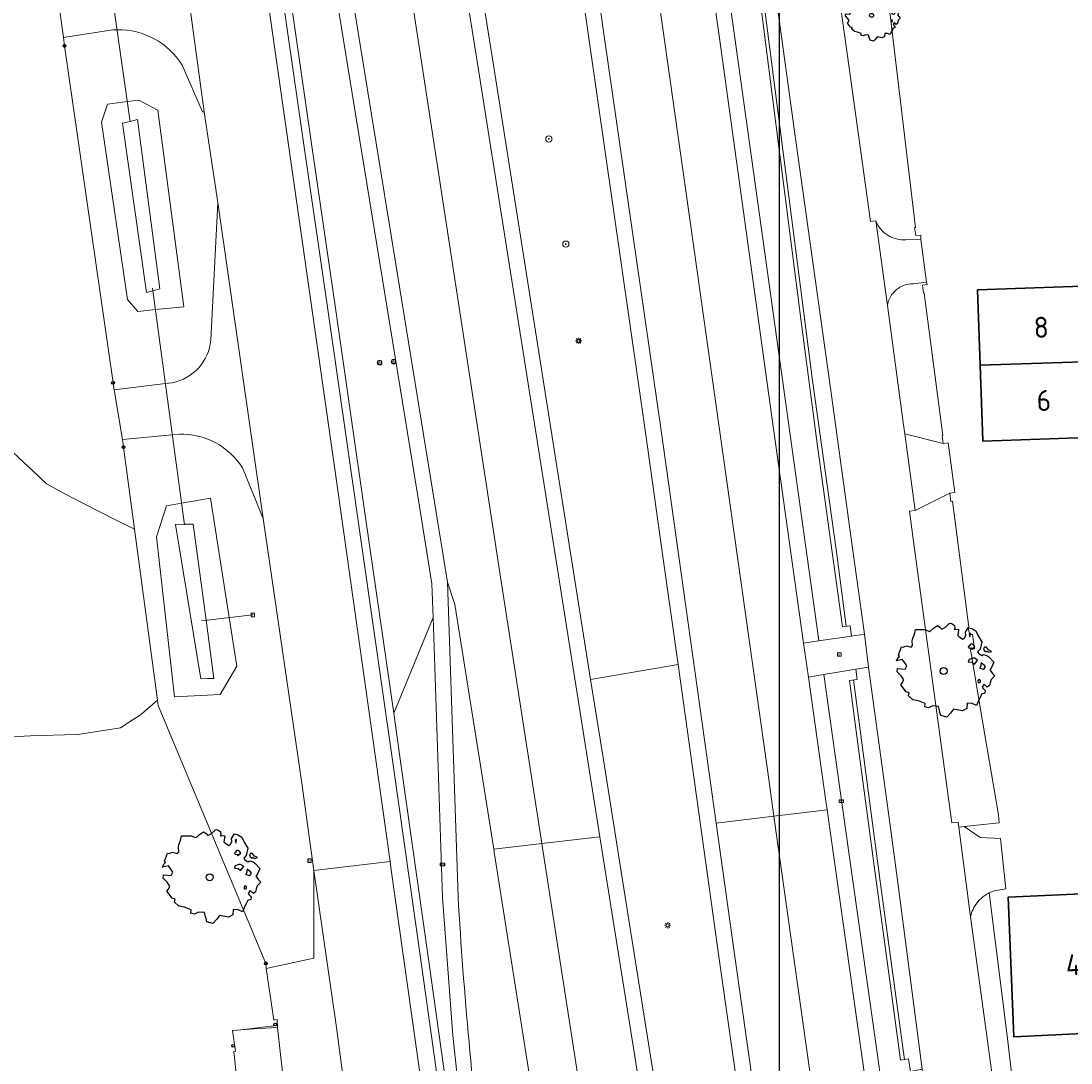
# Model space of a CAD drawing. Header units: metres. Extents: x 152391 to 157968, y 462336 to 467280.
# Tile 399 of 656: x 153718 to 153785, y 466288 to 466355. Entities that reach past the tile are written whole.
import ezdxf
from ezdxf.enums import TextEntityAlignment as Align

# ---------------------------------------------------------------- set-up
doc = ezdxf.new("R2010")
doc.units = ezdxf.units.M
doc.header["$LTSCALE"] = 0.75
doc.layers.get('0').update_dxf_attribs({"lineweight": 25})
doc.layers.get('defpoints').update_dxf_attribs({"lineweight": 25})
for name, color, linetype, lineweight in [('B-GV-GR-BOOM-S', 252, 'Continuous', 25), ('B-WE-GR-BOOM-S', 251, 'Continuous', 25), ('B-WE-GR-GROENVOORZIENING-GV', 251, 'Continuous', 18), ('B-WE-GR-HAAG-G', 251, 'GR-HAAG1', 13), ('B-WE-GR-HOUTWAL-GV', 251, 'Continuous', 13), ('B-WE-IE-MEUBILAIR_WEGMEUBILAIR-S', 251, 'Continuous', 25), ('B-WE-IE-MEUBILAIR_WEGMEUBILAIR_PAAL-S', 251, 'Continuous', 25), ('B-WE-KL-ET_LS_OV_LICHTMAST-S', 251, 'Continuous', 25), ('B-WE-KW-KUNSTWERK_DUIKER-G', 5, 'Continuous', 18), ('B-WE-OG-BEBOUWING-GV', 6, 'Continuous', 35), ('B-WE-OG-BEBOUWING-T18', 1, 'Continuous', 18), ('B-WE-OG-TERREIN_CULTUURSCHEIDING-GV', 251, 'Continuous', 18), ('B-WE-OG-WATER-GV', 251, 'Continuous', 18), ('B-WE-OG-WATER_SLOOT-GV', 251, 'Continuous', 18), ('B-WE-RI-GWA_KOLK-S', 251, 'Continuous', 25), ('B-WE-RI-GWA_RIOOLPUT-S', 251, 'Continuous', 25), ('B-WE-VH-VERHARDING_ASFALT-GV', 251, 'Continuous', 18), ('B-WE-VH-VERHARDING_BETONSTRAATSTEEN-GV', 251, 'Continuous', 18), ('B-WE-VH-VERHARDING_GESLOTEN-GV', 251, 'Continuous', 18), ('B-WE-VH-VERHARDING_OPEN-GV', 251, 'Continuous', 18), ('B-WE-VH-VERHARDING_STRAATBAKSTEEN-GV', 251, 'Continuous', 18), ('X-XX-AL-VERWIJZING-S', 251, 'Continuous', 25)]:
    doc.layers.add(name, color=color, linetype=linetype, lineweight=lineweight)
doc.styles.add('NLCS-ISO', font='isocpeur.ttf')
doc.styles.add('NLCS-ISO-ANNOTATIVE-T18', font='NLCS-ISO.ttf', dxfattribs={"height": 1.8})
doc.styles.add('NLCS-ISO-M750-T18', font='NLCS-ISO.ttf', dxfattribs={"height": 1.35})
doc.linetypes.add('GR-HAAG1', pattern='A,6,[176,NLCS.SHX,S=0.125,R=0,X=0,Y=0],-2', length=8)

# ---------------------------------------------------------------- blocks, each defined once
blk = doc.blocks.new('SIE-WEG_VERKEERSBORD-SO')
at = {"color": 0, "linetype": 'ByBlock', "lineweight": 18}
blk.add_lwpolyline([(-1.125, -1.125), (1.125, -1.125), (1.125, 1.125), (-1.125, 1.125)], close=True, dxfattribs=at)
at = {"color": 0, "linetype": 'ByBlock', "lineweight": 18, "style": 'NLCS-ISO'}
blk.add_text('vb', height=1.5, dxfattribs=at).set_placement((0, 0), align=Align.MIDDLE_CENTER)
blk = doc.blocks.new('SKL-ET_OV_LICHTMAST-SO')
at = {"color": 0, "linetype": 'ByBlock', "lineweight": 18}
for points in [[(-1.25, 0), (-2, 0)], [(-1.41, 1.41), (-0.88, 0.88)], [(0, 2), (0, 1.25)], [(0.88, 0.88), (1.41, 1.41)], [(2, 0), (1.25, 0)], [(-1.41, -1.41), (-0.88, -0.88)], [(0, -1.25), (0, -2)], [(0.88, -0.88), (1.41, -1.41)]]:
    blk.add_lwpolyline(points, dxfattribs=at)
blk.add_circle((0, 0), 1, dxfattribs=at)
blk = doc.blocks.new('SAL-VERWIJZING_SYMBOOL-SO')
at = {"color": 0, "linetype": 'ByBlock', "lineweight": -2}
blk.add_circle((0, 0), 0.9, dxfattribs=at)
at = {"color": 0, "linetype": 'ByBlock', "lineweight": -2, "style": 'NLCS-ISO-ANNOTATIVE-T18'}
blk.add_attdef('SYMBOOL', (2.5, -2.5), '', height=1.8, dxfattribs=at)
blk = doc.blocks.new('SIE-WEG_PAAL_VERKEERSBORD-SO')
at = {"color": 0, "linetype": 'ByBlock', "lineweight": 18}
blk.add_circle((0, 0), 1.5, dxfattribs=at)
at = {"color": 0, "linetype": 'ByBlock', "lineweight": 18, "style": 'NLCS-ISO'}
blk.add_text('vb', height=1.5, dxfattribs=at).set_placement((0, 0.13), align=Align.MIDDLE_CENTER)
blk = doc.blocks.new('SIE-WEG_PAAL_HECTOMETERPAAL-SO')
at = {"color": 0, "linetype": 'ByBlock', "lineweight": 18}
blk.add_lwpolyline([(-1.44375, -0.94375), (1.44375, -0.94375), (1.44375, 0.94375), (-1.44375, 0.94375)], close=True, dxfattribs=at)
at = {"color": 0, "linetype": 'ByBlock', "lineweight": 18, "style": 'NLCS-ISO'}
blk.add_text('hm', height=1.5, dxfattribs=at).set_placement((0, 0), align=Align.MIDDLE_CENTER)
at = {"style": 'NLCS-ISO'}
blk.add_attdef('WAARDE', (2.13125, -1.69375), '', height=1.5, dxfattribs=at)
blk = doc.blocks.new('SRI-PUT_INSPECTIEPUT_RIOOLPUT-SO')
at = {"color": 0, "linetype": 'ByBlock', "lineweight": 18}
blk.add_lwpolyline([(-1.12, -1.12), (1.12, -1.12), (1.12, 1.12), (-1.12, 1.12)], close=True, dxfattribs=at)
at = {"color": 0, "linetype": 'ByBlock', "lineweight": 18, "style": 'NLCS-ISO'}
blk.add_text('r', height=1.5, dxfattribs=at).set_placement((0, 0.28), align=Align.MIDDLE_CENTER)
blk = doc.blocks.new('SRI-KOLK-SO')
at = {"color": 0, "linetype": 'ByBlock', "lineweight": 18}
blk.add_lwpolyline([(-1.125, -1.125), (1.125, -1.125), (1.125, 1.125), (-1.125, 1.125)], close=True, dxfattribs=at)
at = {"color": 0, "linetype": 'ByBlock', "lineweight": 18, "style": 'NLCS-ISO'}
blk.add_text('k', height=1.5, dxfattribs=at).set_placement((0, 0), align=Align.MIDDLE_CENTER)
blk = doc.blocks.new('SGR-BOOM_01-SO')
at = {"linetype": 'ByBlock', "lineweight": 18}
h = blk.add_hatch(color=0, dxfattribs=at)
h.dxf.hatch_style = 1
edge = h.paths.add_edge_path()
edge.add_arc((0, 0), 0.25, 0, 360)
at = {"color": 0, "linetype": 'ByBlock', "lineweight": 18}
for radius in [2, 0.25]:
    blk.add_circle((0, 0), radius, dxfattribs=at)
blk = doc.blocks.new('SGR-BOOM_21_30')
at = {"linetype": 'Continuous'}
for p, q in [((-1.051, 1.335), (-1.016, 1.499)), ((-1.016, 1.499), (-0.668, 1.499)), ((-0.668, 1.499), (-0.516, 1.433)), ((-0.516, 1.433), (-0.47, 1.45)), ((-0.47, 1.45), (-0.365, 1.548)), ((-0.365, 1.548), (-0.226, 1.647)), ((-0.226, 1.647), (-0.133, 1.581)), ((-0.133, 1.581), (-0.063, 1.515)), ((-0.063, 1.515), (0.065, 1.581)), ((0.065, 1.581), (0.205, 1.712)), ((0.205, 1.712), (0.263, 1.729)), ((0.263, 1.729), (0.333, 1.696)), ((0.333, 1.696), (0.391, 1.647)), ((0.402, 1.532), (0.379, 1.499)), ((0.379, 1.499), (0.53, 1.515)), ((0.391, 1.647), (0.402, 1.532)), ((0.542, 1.483), (0.507, 1.285)), ((0.53, 1.515), (0.542, 1.483)), ((0.786, 1.4), (0.891, 1.565)), ((0.798, 1.285), (0.786, 1.4)), ((0.891, 1.565), (1.019, 1.532)), ((0.972, 1.368), (0.926, 1.335)), ((0.961, 1.269), (0.972, 1.368)), ((1.019, 1.532), (1.158, 1.45)), ((1.158, 1.45), (1.251, 1.269)), ((-1.633, 0.579), (-1.528, 0.875)), ((-1.528, 0.875), (-1.458, 0.858)), ((-1.458, 0.858), (-1.342, 0.908)), ((-1.342, 0.908), (-1.179, 0.858)), ((-1.179, 0.858), (-1.121, 0.924)), ((-1.133, 1.088), (-1.109, 1.187)), ((-1.121, 0.924), (-1.133, 1.088)), ((-1.109, 1.187), (-1.051, 1.335)), ((0.507, 1.285), (0.565, 1.236)), ((0.565, 1.236), (0.693, 1.154)), ((0.693, 1.154), (0.751, 1.203)), ((0.751, 1.203), (0.798, 1.285)), ((0.937, 0.908), (0.891, 0.875)), ((0.891, 0.875), (0.926, 0.825)), ((0.926, 1.335), (0.949, 1.253)), ((0.926, 0.825), (0.984, 0.842)), ((0.972, 0.973), (0.937, 0.908)), ((0.949, 1.253), (0.961, 1.236)), ((1.03, 0.973), (0.972, 0.973)), ((0.984, 0.842), (1.03, 0.776)), ((1.077, 0.94), (1.03, 0.973)), ((1.03, 0.776), (1.077, 0.842)), ((1.124, 0.875), (1.077, 0.94)), ((1.077, 0.842), (1.124, 0.875)), ((1.321, 0.793), (1.228, 0.694)), ((1.228, 0.694), (1.275, 0.628)), ((1.251, 1.269), (1.379, 1.055)), ((1.379, 1.055), (1.321, 0.793)), ((1.472, 0.858), (1.438, 0.809)), ((1.438, 0.809), (1.461, 0.743)), ((1.461, 0.743), (1.531, 0.694)), ((1.542, 0.858), (1.472, 0.858)), ((1.531, 0.727), (1.635, 0.678)), ((1.531, 0.694), (1.542, 0.727)), ((1.624, 0.76), (1.542, 0.858)), ((1.728, 0.71), (1.624, 0.76)), ((1.635, 0.678), (1.728, 0.71)), ((-1.703, 0.365), (-1.656, 0.48)), ((-1.493, 0.415), (-1.703, 0.365)), ((-1.679, -0.029), (-1.668, 0.086)), ((-1.668, 0.086), (-1.389, 0.07)), ((-1.656, 0.48), (-1.598, 0.53)), ((-1.598, 0.53), (-1.633, 0.579)), ((-1.423, 0.333), (-1.493, 0.415)), ((-1.33, 0.185), (-1.423, 0.333)), ((-1.389, 0.07), (-1.33, 0.185)), ((0.926, 0.415), (0.891, 0.333)), ((0.891, 0.333), (1.03, 0.316)), ((1.054, 0.464), (0.926, 0.415)), ((1.03, 0.316), (1.112, 0.251)), ((1.112, 0.464), (1.054, 0.464)), ((1.217, 0.398), (1.112, 0.464)), ((1.112, 0.251), (1.205, 0.365)), ((1.205, 0.365), (1.24, 0.415)), ((1.275, 0.628), (1.379, 0.563)), ((1.344, 0.185), (1.31, 0.103)), ((1.434, 0.049), (1.31, 0.103)), ((1.356, 0.3), (1.344, 0.234)), ((1.344, 0.234), (1.344, 0.185)), ((1.426, 0.234), (1.356, 0.3)), ((1.379, 0.563), (1.438, 0.595)), ((1.472, 0.201), (1.426, 0.234)), ((1.434, 0.049), (1.507, 0.136)), ((1.438, 0.595), (1.565, 0.563)), ((1.507, 0.136), (1.472, 0.201)), ((1.565, 0.563), (1.635, 0.513)), ((1.635, 0.513), (1.81, 0.316)), ((1.717, 0.103), (1.67, 0.037)), ((1.67, 0.037), (1.763, -0.094)), ((1.81, 0.316), (1.717, 0.103)), ((-1.54, -0.177), (-1.679, -0.029)), ((-1.551, -0.505), (-1.493, -0.423)), ((-1.354, -0.752), (-1.551, -0.505)), ((-1.435, -0.324), (-1.54, -0.177)), ((-1.493, -0.423), (-1.435, -0.324)), ((1.286, -0.292), (1.24, -0.357)), ((1.24, -0.357), (1.251, -0.423)), ((1.263, -0.423), (1.333, -0.407)), ((1.333, -0.341), (1.286, -0.292)), ((1.333, -0.407), (1.333, -0.341)), ((1.461, -0.472), (1.391, -0.587)), ((1.391, -0.587), (1.426, -0.637)), ((1.426, -0.637), (1.496, -0.702)), ((1.577, -0.587), (1.461, -0.472)), ((1.658, -0.522), (1.577, -0.587)), ((1.682, -0.423), (1.658, -0.522)), ((1.717, -0.308), (1.682, -0.423)), ((1.845, -0.177), (1.717, -0.308)), ((1.763, -0.094), (1.845, -0.177)), ((-1.249, -0.784), (-1.354, -0.752)), ((-1.272, -0.899), (-1.249, -0.784)), ((-1.109, -1.047), (-1.272, -0.899)), ((-0.912, -1.08), (-1.109, -1.047)), ((-0.668, -1.179), (-0.912, -1.08)), ((-0.679, -1.294), (-0.668, -1.179)), ((-0.551, -1.326), (-0.679, -1.294)), ((-0.4, -1.261), (-0.551, -1.326)), ((-0.191, -1.277), (-0.4, -1.261)), ((-0.156, -1.425), (-0.191, -1.277)), ((0.844, -1.162), (0.833, -1.359)), ((1.03, -1.179), (0.844, -1.162)), ((1.182, -1.244), (1.03, -1.179)), ((1.286, -1.014), (1.182, -1.244)), ((1.356, -0.883), (1.286, -1.014)), ((1.368, -0.834), (1.356, -0.883)), ((1.484, -0.801), (1.368, -0.834)), ((1.496, -0.702), (1.484, -0.801)), ((-0.133, -1.491), (-0.156, -1.425)), ((-0.098, -1.606), (-0.133, -1.491)), ((0.112, -1.671), (-0.098, -1.606)), ((0.251, -1.524), (0.112, -1.671)), ((0.356, -1.376), (0.251, -1.524)), ((0.682, -1.441), (0.356, -1.376)), ((0.833, -1.359), (0.682, -1.441))]:
    blk.add_line(p, q, dxfattribs=at)
blk.add_circle((0, 0), 0.126, dxfattribs=at)
blk = doc.blocks.new('SGR-BOOM_50_100')
at = {"linetype": 'Continuous'}
for p, q in [((-0.835, 2.577), (-0.649, 2.752)), ((-0.649, 2.752), (-0.401, 2.928)), ((-0.401, 2.928), (-0.236, 2.811)), ((-0.236, 2.811), (-0.112, 2.694)), ((-0.112, 2.694), (0.116, 2.811)), ((0.116, 2.811), (0.364, 3.044)), ((0.364, 3.044), (0.467, 3.074)), ((0.467, 3.074), (0.591, 3.015)), ((0.591, 3.015), (0.695, 2.928)), ((0.715, 2.723), (0.674, 2.665)), ((0.695, 2.928), (0.715, 2.723)), ((1.398, 2.49), (1.584, 2.782)), ((1.584, 2.782), (1.811, 2.723)), ((1.811, 2.723), (2.059, 2.577)), ((-2.014, 1.935), (-1.972, 2.11)), ((-1.972, 2.11), (-1.869, 2.373)), ((-1.869, 2.373), (-1.807, 2.665)), ((-1.807, 2.665), (-1.187, 2.665)), ((-1.187, 2.665), (-0.918, 2.548)), ((-0.918, 2.548), (-0.835, 2.577)), ((0.674, 2.665), (0.943, 2.694)), ((0.964, 2.636), (0.902, 2.285)), ((0.902, 2.285), (1.005, 2.198)), ((0.943, 2.694), (0.964, 2.636)), ((1.005, 2.198), (1.232, 2.052)), ((1.232, 2.052), (1.336, 2.139)), ((1.336, 2.139), (1.418, 2.285)), ((1.418, 2.285), (1.398, 2.49)), ((1.729, 2.431), (1.646, 2.373)), ((1.646, 2.373), (1.687, 2.227)), ((1.687, 2.227), (1.708, 2.198)), ((1.708, 2.256), (1.729, 2.431)), ((2.059, 2.577), (2.225, 2.256)), ((2.225, 2.256), (2.452, 1.876)), ((-2.903, 1.029), (-2.717, 1.555)), ((-2.717, 1.555), (-2.593, 1.526)), ((-2.593, 1.526), (-2.386, 1.613)), ((-2.386, 1.613), (-2.096, 1.526)), ((-2.096, 1.526), (-1.993, 1.643)), ((-1.993, 1.643), (-2.014, 1.935)), ((1.667, 1.613), (1.584, 1.555)), ((1.584, 1.555), (1.646, 1.467)), ((1.646, 1.467), (1.749, 1.497)), ((1.729, 1.73), (1.667, 1.613)), ((1.832, 1.73), (1.729, 1.73)), ((1.749, 1.497), (1.832, 1.38)), ((1.915, 1.672), (1.832, 1.73)), ((1.832, 1.38), (1.915, 1.497)), ((1.997, 1.555), (1.915, 1.672)), ((1.915, 1.497), (1.997, 1.555)), ((2.349, 1.409), (2.183, 1.234)), ((2.452, 1.876), (2.349, 1.409)), ((2.618, 1.526), (2.556, 1.438)), ((2.556, 1.438), (2.597, 1.321)), ((2.742, 1.526), (2.618, 1.526)), ((2.886, 1.351), (2.742, 1.526)), ((3.072, 1.263), (2.886, 1.351)), ((-3.027, 0.65), (-2.944, 0.854)), ((-2.655, 0.737), (-3.027, 0.65)), ((-2.944, 0.854), (-2.841, 0.942)), ((-2.841, 0.942), (-2.903, 1.029)), ((-2.531, 0.591), (-2.655, 0.737)), ((1.646, 0.737), (1.584, 0.591)), ((1.873, 0.825), (1.646, 0.737)), ((1.977, 0.825), (1.873, 0.825)), ((2.163, 0.708), (1.977, 0.825)), ((2.142, 0.65), (2.204, 0.737)), ((2.183, 1.234), (2.266, 1.117)), ((2.266, 1.117), (2.452, 1)), ((2.452, 1), (2.556, 1.059)), ((2.556, 1.059), (2.783, 1)), ((2.597, 1.321), (2.721, 1.234)), ((2.721, 1.292), (2.907, 1.205)), ((2.721, 1.234), (2.742, 1.292)), ((2.783, 1), (2.907, 0.913)), ((2.907, 1.205), (3.072, 1.263)), ((2.907, 0.913), (3.217, 0.562)), ((-2.985, -0.051), (-2.965, 0.153)), ((-2.965, 0.153), (-2.469, 0.124)), ((-2.365, 0.329), (-2.531, 0.591)), ((-2.469, 0.124), (-2.365, 0.329)), ((1.584, 0.591), (1.832, 0.562)), ((1.832, 0.562), (1.977, 0.445)), ((1.977, 0.445), (2.142, 0.65)), ((2.39, 0.329), (2.328, 0.183)), ((2.549, 0.087), (2.328, 0.183)), ((2.411, 0.533), (2.39, 0.416)), ((2.39, 0.416), (2.39, 0.329)), ((2.535, 0.416), (2.411, 0.533)), ((2.618, 0.358), (2.535, 0.416)), ((2.549, 0.087), (2.68, 0.241)), ((2.68, 0.241), (2.618, 0.358)), ((3.052, 0.183), (2.969, 0.066)), ((2.969, 0.066), (3.135, -0.168)), ((3.217, 0.562), (3.052, 0.183)), ((-2.737, -0.314), (-2.985, -0.051)), ((-2.551, -0.577), (-2.737, -0.314)), ((-2.655, -0.752), (-2.551, -0.577)), ((2.287, -0.518), (2.204, -0.635)), ((2.204, -0.635), (2.225, -0.752)), ((2.37, -0.606), (2.287, -0.518)), ((2.37, -0.723), (2.37, -0.606)), ((3.052, -0.548), (2.99, -0.752)), ((3.279, -0.314), (3.052, -0.548)), ((3.135, -0.168), (3.279, -0.314)), ((-2.758, -0.898), (-2.655, -0.752)), ((-2.407, -1.336), (-2.758, -0.898)), ((-2.22, -1.394), (-2.407, -1.336)), ((2.245, -0.752), (2.37, -0.723)), ((2.597, -0.84), (2.473, -1.044)), ((2.473, -1.044), (2.535, -1.132)), ((2.535, -1.132), (2.659, -1.248)), ((2.804, -1.044), (2.597, -0.84)), ((2.659, -1.248), (2.638, -1.424)), ((2.948, -0.927), (2.804, -1.044)), ((2.99, -0.752), (2.948, -0.927)), ((-2.262, -1.599), (-2.22, -1.394)), ((-1.972, -1.862), (-2.262, -1.599)), ((-1.621, -1.92), (-1.972, -1.862)), ((-1.187, -2.095), (-1.621, -1.92)), ((2.287, -1.803), (2.101, -2.212)), ((2.411, -1.57), (2.287, -1.803)), ((2.432, -1.482), (2.411, -1.57)), ((2.638, -1.424), (2.432, -1.482)), ((-1.207, -2.3), (-1.187, -2.095)), ((-0.98, -2.358), (-1.207, -2.3)), ((-0.711, -2.241), (-0.98, -2.358)), ((-0.339, -2.271), (-0.711, -2.241)), ((-0.277, -2.533), (-0.339, -2.271)), ((-0.236, -2.65), (-0.277, -2.533)), ((-0.174, -2.855), (-0.236, -2.65)), ((0.633, -2.446), (0.447, -2.709)), ((1.212, -2.563), (0.633, -2.446)), ((1.48, -2.417), (1.212, -2.563)), ((1.501, -2.066), (1.48, -2.417)), ((1.832, -2.095), (1.501, -2.066)), ((2.101, -2.212), (1.832, -2.095)), ((0.199, -2.971), (-0.174, -2.855)), ((0.447, -2.709), (0.199, -2.971))]:
    blk.add_line(p, q, dxfattribs=at)
blk.add_circle((0, 0), 0.225, dxfattribs=at)

msp = doc.modelspace()

# ---------------------------------------------------------------- linework, layer by layer
at = {"layer": 'B-WE-GR-GROENVOORZIENING-GV'}
for points in [[(153679.543, 466619.858), (153681.638, 466611.896), (153685.391, 466598.625), (153686.57, 466594.429), (153692.722, 466572.536), (153707.863, 466519.729), (153713.87, 466498.676), (153715.363, 466493.445), (153729.852, 466441.703), (153732.03, 466432.938), (153733.141, 466428.273), (153736.04, 466415.715), (153738.834, 466401.865), (153738.859, 466401.734), (153739.327, 466399.321), (153739.733, 466397.036), (153740.486, 466392.496), (153746.91, 466352.227), (153754.709, 466302.952), (153760.486, 466266.671), (153764.537, 466240.85)], [(153754.011, 466408.728), (153754.75, 466404.531), (153756.427, 466394.994), (153757.216, 466390.228), (153758.627, 466380.859), (153762.392, 466354.258), (153765.732, 466330.078), (153767.798, 466315.394), (153768.788, 466315.536), (153768.786, 466315.553), (153762.745, 466358.902), (153760.285, 466376.281), (153758.841, 466386.233), (153757.121, 466396.819), (153754.996, 466408.902), (153752.713, 466420.241), (153751.039, 466427.689), (153748.756, 466437.522), (153746.343, 466446.971), (153744.607, 466453.309), (153743.17, 466458.398), (153738.257, 466475.809), (153728.728, 466509.499), (153718.204, 466546.236)], [(153771.924, 466235.003), (153763.356, 466295.403), (153762.177, 466303.833), (153759.781, 466320.955), (153758.644, 466329.059), (153755.017, 466354.246), (153750.106, 466388.992), (153748.591, 466398.63), (153747.759, 466403.242), (153747.748, 466403.298), (153745.151, 466416.405), (153744.766, 466418.271), (153741.969, 466431.21), (153741.433, 466433.559), (153740.846, 466435.896), (153739.618, 466440.465), (153730.686, 466472.445), (153722.577, 466501.142), (153721.539, 466504.817), (153712.101, 466537.611)], [(153692.628, 466531.816), (153699.478, 466507.821), (153706.99, 466481.738), (153711.305, 466466.422), (153715.005, 466453.227), (153720.862, 466431.725), (153725.176, 466412.873), (153726.892, 466404.015), (153728.33, 466396.589), (153729.177, 466391.166), (153730.27, 466384.168), (153733.664, 466361.538), (153735.682, 466347.556), (153737.231, 466336.83), (153739.17, 466323.391), (153741.442, 466307.576), (153743.209, 466295.019), (153744.521, 466285.701), (153745.813, 466276.52), (153748.006, 466260.94), (153749.478, 466250.479)], [(153749.478, 466250.479), (153748.006, 466260.94), (153745.813, 466276.52), (153744.521, 466285.701), (153743.209, 466295.019), (153741.442, 466307.576), (153739.17, 466323.391), (153737.231, 466336.83), (153735.682, 466347.556), (153733.664, 466361.538), (153730.27, 466384.168), (153729.177, 466391.166), (153728.33, 466396.589), (153726.892, 466404.015), (153725.176, 466412.873), (153720.862, 466431.725), (153715.005, 466453.227), (153711.305, 466466.422), (153706.99, 466481.738), (153699.478, 466507.821), (153692.628, 466531.816)], [(153749.973, 466250.549), (153748.501, 466261.01), (153746.308, 466276.589), (153745.016, 466285.771), (153743.704, 466295.088), (153741.937, 466307.647), (153741.481, 466310.884), (153739.665, 466323.462), (153737.726, 466336.901), (153736.177, 466347.628), (153734.159, 466361.611), (153730.764, 466384.244), (153729.671, 466391.243), (153728.822, 466396.675), (153727.383, 466404.11), (153725.666, 466412.977), (153721.348, 466431.847), (153715.487, 466453.361), (153711.786, 466466.557), (153707.471, 466481.875), (153699.958, 466507.959), (153693.109, 466531.953)], [(153696.018, 466531.147), (153702.431, 466508.738), (153709.842, 466482.68), (153714.248, 466467.228), (153718.203, 466453.356), (153723.631, 466433.2), (153728.067, 466414.517), (153729.811, 466404.588), (153733.145, 466384.683), (153736.985, 466361.914), (153739.236, 466348.068), (153741.092, 466336.654), (153743.143, 466324.034), (153743.929, 466319.201), (153744.001, 466317.04), (153744.605, 466299.055), (153745.267, 466290.179), (153746.335, 466280.287), (153753.149, 466237.163)], [(153745.604, 466299.101), (153744.926, 466319.298), (153737.957, 466362.169), (153731.506, 466400.439), (153731.458, 466400.726)], [(153742.193, 466388.106), (153746.444, 466361.485), (153747.898, 466352.384), (153751.713, 466328.241), (153754.121, 466313.05), (153759.742, 466314.013), (153758.791, 466320.816), (153757.654, 466328.918), (153754.027, 466354.105), (153752.856, 466362.393), (153749.116, 466388.848)], [(153749.116, 466388.848), (153752.856, 466362.393), (153754.027, 466354.105), (153757.654, 466328.918), (153758.791, 466320.816), (153759.742, 466314.013), (153760.453, 466308.935), (153762.366, 466295.263), (153766.682, 466264.852), (153770.934, 466234.864)], [(153765.525, 466241.007), (153761.474, 466266.827), (153756.528, 466297.868), (153754.875, 466308.294), (153754.121, 466313.05), (153751.713, 466328.241), (153747.898, 466352.384), (153746.444, 466361.485), (153742.193, 466388.106)], [(153728.764, 466387.608), (153732.218, 466364.81), (153737.728, 466326.264), (153741.24, 466301.364), (153741.295, 466300.973), (153755.154, 466202.723), (153755.264, 466201.925), (153763.528, 466142.007), (153764.721, 466133.17), (153765.31, 466128.58), (153766.933, 466115.446), (153767.15, 466113.582), (153767.344, 466111.714), (153767.713, 466107.768), (153768.061, 466103.787), (153768.135, 466102.941), (153770.516, 466075.607), (153772.759, 466047.928), (153774.684, 466020.87), (153775.444, 466008.85), (153775.536, 466006.579), (153776.049, 465993.841)], [(153764.514, 466360.596), (153765.937, 466349.443), (153767.643, 466336.065), (153768.704, 466328.053), (153770.293, 466316.442), (153770.789, 466316.508), (153770.878, 466315.837), (153771.718, 466315.958), (153770.952, 466321.489), (153769.536, 466331.768), (153767.287, 466347.819), (153764.961, 466364.634)], [(153734.159, 466361.611), (153736.177, 466347.628), (153737.726, 466336.901), (153739.665, 466323.462), (153741.481, 466310.884), (153744.001, 466317.04), (153743.929, 466319.201), (153743.143, 466324.034), (153741.092, 466336.654), (153739.236, 466348.068), (153736.985, 466361.914)], [(153762.745, 466358.902), (153768.786, 466315.553), (153768.788, 466315.536), (153768.905, 466315.553), (153770.878, 466315.837), (153770.789, 466316.508), (153770.293, 466316.442), (153768.704, 466328.053), (153767.643, 466336.065), (153765.937, 466349.443), (153764.514, 466360.596)], [(153723.139, 466354.76), (153720.249, 466354.309), (153720.324, 466353.768), (153723.438, 466332.117), (153723.513, 466331.661), (153726.801, 466332.068), (153727.246, 466332.123)], [(153729.722, 466334.868), (153730.168, 466343.693), (153729.304, 466349.534), (153729.182, 466349.525), (153727.882, 466352.525)], [(153727.245, 466328.782), (153724.037, 466328.466), (153724.117, 466327.98), (153724.821, 466322.718), (153726.292, 466311.727), (153726.337, 466311.392), (153733.261, 466294.817), (153733.268, 466294.481), (153736.334, 466295.142), (153736.343, 466300.787), (153735.566, 466306.387), (153733.093, 466323.393), (153731.765, 466326.651)], [(153727.686, 466328.825), (153727.245, 466328.782)], [(153753.149, 466237.163), (153746.335, 466280.287), (153745.267, 466290.179), (153744.605, 466299.055), (153744.001, 466317.04), (153741.481, 466310.884), (153741.937, 466307.647), (153743.704, 466295.088), (153745.016, 466285.771), (153746.308, 466276.589), (153748.501, 466261.01), (153749.973, 466250.549)]]:
    msp.add_lwpolyline(points, dxfattribs=at)
for points in [[(153723.702, 466354.801, 0.030165), (153723.139, 466354.76)], [(153727.882, 466352.525, 0.262124), (153723.702, 466354.801)], [(153727.246, 466332.123, 0.334238), (153729.722, 466334.868)], [(153731.765, 466326.651, 0.261807), (153727.686, 466328.825)], [(153747.325, 466280.427, -0.016545), (153745.604, 466299.101)]]:
    msp.add_lwpolyline(points, format="xyb", dxfattribs=at)
for points in [[(153726.158, 466336.817), (153725.037, 466336.707), (153724.371, 466337.477), (153722.708, 466348.87), (153723.089, 466350.021), (153724.363, 466350.182), (153725.09, 466350.274), (153726.321, 466349.639), (153727.98, 466336.997)], [(153730.908, 466317.03), (153731.401, 466313.902), (153730.313, 466312.086), (153727.387, 466311.947), (153726.236, 466322.218), (153726.872, 466324.202), (153727.841, 466324.377), (153729.697, 466324.711)], [(153754.121, 466313.05), (153754.875, 466308.294), (153756.528, 466297.868), (153761.474, 466266.827), (153765.525, 466241.007), (153771.247, 466205.396), (153776.234, 466175.211), (153777.634, 466167.153), (153782.005, 466139.102), (153784.976, 466120.348), (153789.238, 466095.713), (153791.307, 466085.603), (153791.909, 466085.726), (153791.687, 466087.389), (153789.596, 466102.365), (153784.619, 466137.799), (153779.77, 466171.984), (153775.011, 466205.688), (153770.934, 466234.864), (153766.682, 466264.852), (153762.366, 466295.263), (153760.453, 466308.935), (153759.742, 466314.013)], [(153772.747, 466287.542), (153774.669, 466287.879), (153774.533, 466288.678), (153774.037, 466288.608), (153773.312, 466293.84), (153772.283, 466301.398), (153771.327, 466308.59), (153770.752, 466312.997), (153771.248, 466313.061), (153771.16, 466313.72), (153769.093, 466313.367), (153770.68, 466302.089)], [(153775.43, 466288.012), (153773.902, 466299.668), (153773.42, 466303.2), (153772.97, 466306.497), (153771.965, 466313.857), (153771.16, 466313.72), (153771.248, 466313.061), (153770.752, 466312.997), (153771.327, 466308.59), (153772.283, 466301.398), (153773.312, 466293.84), (153774.037, 466288.608), (153774.533, 466288.678), (153774.669, 466287.879)], [(153769.307, 466304.673), (153771.761, 466287.369), (153772.747, 466287.542), (153770.68, 466302.089), (153769.093, 466313.367), (153768.107, 466313.199), (153769.247, 466305.095)]]:
    msp.add_lwpolyline(points, close=True, dxfattribs=at)
at = {"layer": 'B-WE-GR-HAAG-G'}
for points in [[(153702.53, 466624.298), (153707.227, 466606.783), (153707.774, 466604.998), (153712.461, 466588.822), (153715.692, 466577.785), (153720.296, 466563.339), (153727.329, 466542.908), (153732.638, 466528.963), (153738.696, 466513.986), (153743.894, 466501.834), (153746.863, 466492.133), (153750.891, 466476.982), (153754.483, 466459.609), (153756.308, 466444.395), (153757.127, 466434.77), (153758.71, 466408.771), (153759.904, 466398.236), (153764.265, 466364.254), (153768.379, 466332.269), (153769.908, 466321.248), (153770.541, 466316.475)], [(153771, 466313.029), (153772.777, 466299.608), (153774.285, 466288.643)], [(153731.644, 466290.543), (153733.774, 466290.803)]]:
    msp.add_lwpolyline(points, dxfattribs=at)
at = {"layer": 'B-WE-GR-HOUTWAL-GV'}
msp.add_lwpolyline([(153715.285, 466309.291), (153718.137, 466309.432), (153720.322, 466309.499), (153721.183, 466309.526), (153723.911, 466309.959), (153724.725, 466310.483), (153725.173, 466310.772), (153726.292, 466311.727), (153724.821, 466322.718), (153723.675, 466323.268), (153721.449, 466324.399), (153720.388, 466324.971), (153719.173, 466325.627), (153718.669, 466326.095), (153716.671, 466327.95)], dxfattribs=at)
at = {"layer": 'B-WE-KW-KUNSTWERK_DUIKER-G'}
for points in [[(153724.55, 466348.875), (153722.378, 466364.054)], [(153725.972, 466338.195), (153728.029, 466322.986)], [(153729.121, 466316.831), (153732.419, 466317.199)]]:
    msp.add_lwpolyline(points, dxfattribs=at)
at = {"layer": 'B-WE-OG-BEBOUWING-GV'}
for points in [[(153779.151, 466333.246), (153798.955, 466333.895), (153798.775, 466338.997), (153792.661, 466338.78), (153792.676, 466338.341), (153787.557, 466338.16), (153787.549, 466338.393), (153778.979, 466338.089)], [(153798.955, 466333.895), (153779.151, 466333.246), (153779.323, 466328.401), (153779.324, 466328.366), (153787.868, 466328.669), (153787.858, 466328.97), (153793.107, 466329.156), (153793.241, 466325.381), (153793.285, 466324.142), (153799.229, 466324.352), (153799.067, 466328.931), (153802.532, 466329.054), (153802.42, 466332.218), (153803.755, 466332.265), (153803.692, 466334.063)], [(153792.46, 466290.63), (153793.359, 466290.673), (153793.022, 466296.074), (153795.582, 466296.257), (153795.572, 466296.499), (153799.569, 466296.663), (153799.799, 466293.704), (153807.637, 466294.513), (153807.718, 466293.73), (153811.988, 466294.161), (153811.907, 466295.215), (153812.123, 466295.242), (153811.449, 466301.756), (153807.381, 466301.324), (153807.341, 466301.486), (153799.097, 466300.569), (153799.278, 466299.572), (153792.749, 466299.284), (153792.725, 466299.596), (153780.948, 466299.072), (153781.312, 466290.093), (153789.308, 466290.478)]]:
    msp.add_lwpolyline(points, close=True, dxfattribs=at)
at = {"layer": 'B-WE-OG-TERREIN_CULTUURSCHEIDING-GV'}
for points in [[(153769.126, 466363.802), (153770.743, 466352.211), (153772.099, 466342.477), (153772.443, 466342.531)], [(153774.376, 466341.311), (153775.334, 466341.321), (153775.327, 466341.607), (153775.002, 466341.582), (153774.932, 466342.093), (153774.992, 466342.101), (153773.131, 466357.742)], [(153773.185, 466337.089), (153774.206, 466329.571), (153774.307, 466328.828), (153776.775, 466328.207), (153776.695, 466328.721), (153776.755, 466328.73), (153775.554, 466337.879), (153775.505, 466337.878), (153775.441, 466338.396), (153775.749, 466338.434), (153775.704, 466338.586), (153774.843, 466338.484)], [(153778.532, 466297.81), (153779.545, 466290.313), (153781.306, 466277.396), (153780.977, 466277.327), (153781.31, 466274.838), (153782.656, 466275.021), (153780.886, 466290.162), (153779.726, 466299.347)]]:
    msp.add_lwpolyline(points, dxfattribs=at)
for points in [[(153772.443, 466342.531, 0.079042), (153772.749, 466342.001)], [(153772.749, 466342.001, 0.081128), (153773.209, 466341.597)], [(153773.209, 466341.597, 0.082432), (153773.769, 466341.359)], [(153773.769, 466341.359, 0.082249), (153774.376, 466341.311)], [(153773.753, 466338.091, 0.088506), (153773.379, 466337.64)], [(153774.262, 466338.385, 0.086091), (153773.753, 466338.091)], [(153774.843, 466338.484, 0.087868), (153774.262, 466338.385)], [(153773.379, 466337.64, 0.090401), (153773.185, 466337.089)], [(153779.448, 466299.185, 0.078159), (153778.953, 466298.721)], [(153779.726, 466299.347, 0.036241), (153779.448, 466299.185)], [(153778.689, 466298.289, 0.05646), (153778.532, 466297.81)], [(153778.953, 466298.721, 0.054869), (153778.689, 466298.289)]]:
    msp.add_lwpolyline(points, format="xyb", dxfattribs=at)
msp.add_lwpolyline([(153777.326, 466303.844), (153777.728, 466303.899), (153777.771, 466303.573), (153778.119, 466303.609), (153780.364, 466303.84), (153780.319, 466304.367), (153779.147, 466311.265), (153778.557, 466314.744), (153778.512, 466315.011), (153778.779, 466315.017), (153778.652, 466315.95), (153778.483, 466315.943), (153778.36, 466316.399), (153778.418, 466316.415), (153777.374, 466324.501), (153777.27, 466324.5), (153777.196, 466325.017), (153774.962, 466323.915), (153774.601, 466323.864), (153774.873, 466321.927), (153776.366, 466310.921), (153776.902, 466306.969)], close=True, dxfattribs=at)
at = {"layer": 'B-WE-OG-WATER-GV'}
for points in [[(153724.545, 466348.913), (153724.356, 466348.869), (153724.055, 466348.799), (153725.6, 466337.92), (153725.934, 466338.009), (153725.995, 466338.025), (153726.438, 466338.143), (153725.019, 466349.023)], [(153729.419, 466316.864), (153728.595, 466323.041), (153728.093, 466323.026), (153728.024, 466323.024), (153727.444, 466323.006), (153729.076, 466313.102), (153729.507, 466313.112), (153729.918, 466313.121)]]:
    msp.add_lwpolyline(points, close=True, dxfattribs=at)
at = {"layer": 'B-WE-OG-WATER_SLOOT-GV'}
for points in [[(153724.363, 466350.182), (153723.089, 466350.021), (153722.708, 466348.87), (153724.371, 466337.477), (153725.037, 466336.707), (153726.158, 466336.817), (153727.98, 466336.997), (153726.321, 466349.639), (153725.09, 466350.274)], [(153725.995, 466338.025), (153725.934, 466338.009), (153725.6, 466337.92), (153724.055, 466348.799), (153724.356, 466348.869), (153724.545, 466348.913), (153725.019, 466349.023), (153726.438, 466338.143)], [(153727.841, 466324.377), (153726.872, 466324.202), (153726.236, 466322.218), (153727.387, 466311.947), (153730.313, 466312.086), (153731.401, 466313.902), (153730.908, 466317.03), (153729.697, 466324.711)], [(153728.595, 466323.041), (153729.419, 466316.864), (153729.918, 466313.121), (153729.507, 466313.112), (153729.076, 466313.102), (153727.444, 466323.006), (153728.024, 466323.024), (153728.093, 466323.026)]]:
    msp.add_lwpolyline(points, close=True, dxfattribs=at)
at = {"layer": 'B-WE-VH-VERHARDING_ASFALT-GV'}
for points in [[(153764.961, 466364.634), (153767.287, 466347.819), (153769.536, 466331.768), (153770.952, 466321.489), (153771.718, 466315.958), (153771.965, 466313.857), (153772.97, 466306.497), (153773.42, 466303.2), (153773.902, 466299.668), (153775.43, 466288.012), (153775.75, 466285.824), (153776.921, 466277.148), (153779.61, 466257.884), (153779.833, 466255.994), (153783.237, 466230.842)], [(153784.696, 466249.738), (153781.467, 466273.669), (153781.31, 466274.838), (153780.977, 466277.327), (153781.306, 466277.396), (153779.545, 466290.313), (153778.532, 466297.81), (153777.771, 466303.573), (153777.728, 466303.899), (153777.326, 466303.844), (153776.902, 466306.969), (153776.366, 466310.921), (153774.873, 466321.927), (153774.601, 466323.864), (153774.962, 466323.915), (153774.307, 466328.828), (153774.206, 466329.571), (153773.185, 466337.089), (153772.443, 466342.531), (153772.099, 466342.477), (153770.743, 466352.211), (153769.126, 466363.802)]]:
    msp.add_lwpolyline(points, dxfattribs=at)
at = {"layer": 'B-WE-VH-VERHARDING_BETONSTRAATSTEEN-GV'}
msp.add_lwpolyline([(153734.473, 466286.48), (153734.009, 466290.708), (153732.456, 466290.61), (153731.11, 466290.499), (153731.304, 466289.177), (153731.192, 466289.163), (153731.476, 466286.563), (153731.595, 466286.577), (153731.754, 466286.101)], close=True, dxfattribs=at)
at = {"layer": 'B-WE-VH-VERHARDING_GESLOTEN-GV'}
for points in [[(153767.798, 466315.394), (153765.732, 466330.078), (153762.392, 466354.258), (153758.627, 466380.859), (153757.216, 466390.228), (153756.427, 466394.994), (153754.75, 466404.531), (153751.151, 466403.897), (153753.475, 466390.786), (153755.434, 466378.349), (153757.128, 466366.389), (153760.471, 466342.789), (153765.481, 466307.261), (153765.9, 466304.272), (153769.307, 466304.673), (153769.247, 466305.095), (153768.107, 466313.199)], [(153747.748, 466403.298), (153747.759, 466403.242), (153748.591, 466398.63), (153750.106, 466388.992), (153755.017, 466354.246), (153758.644, 466329.059), (153759.781, 466320.955), (153762.177, 466303.833), (153765.9, 466304.272), (153765.481, 466307.261), (153760.471, 466342.789), (153757.128, 466366.389), (153755.434, 466378.349), (153753.475, 466390.786), (153751.151, 466403.897)], [(153754.709, 466302.952), (153746.91, 466352.227), (153740.486, 466392.496), (153739.733, 466397.036), (153739.327, 466399.321), (153738.859, 466401.734), (153735.081, 466401.069), (153736.273, 466394.894), (153742.597, 466357.074), (153748.275, 466320.064), (153750.992, 466302.514)], [(153731.506, 466400.439), (153737.957, 466362.169), (153744.926, 466319.298), (153745.389, 466317.871), (153747.9, 466302.15), (153750.992, 466302.514), (153748.275, 466320.064), (153742.597, 466357.074), (153736.273, 466394.894), (153735.081, 466401.069)], [(153762.177, 466303.833), (153763.356, 466295.403), (153771.924, 466235.003), (153776.005, 466205.798), (153776.138, 466204.859), (153779.858, 466205.382), (153768.773, 466283.76), (153765.9, 466304.272)], [(153776.018, 466257.392), (153772.062, 466285.25), (153771.761, 466287.369), (153769.307, 466304.673), (153765.9, 466304.272), (153768.773, 466283.76), (153779.858, 466205.382), (153783.266, 466205.861), (153783.127, 466206.848), (153777.749, 466245.2), (153776.317, 466255.282)], [(153770.454, 466204.06), (153770.306, 466204.958), (153764.537, 466240.85), (153760.486, 466266.671), (153754.709, 466302.952), (153750.992, 466302.514), (153757.922, 466257.752), (153766.828, 466203.55)], [(153747.9, 466302.15), (153747.932, 466301.952), (153755.128, 466256.395), (153763.622, 466203.972), (153763.759, 466203.119), (153766.828, 466203.55), (153757.922, 466257.752), (153750.992, 466302.514)], [(153736.343, 466300.787), (153737.805, 466290.697), (153738.972, 466281.78), (153740.701, 466269.621), (153743.302, 466250.663), (153746.698, 466226.881), (153749.43, 466207.317), (153749.722, 466204.859), (153750.233, 466201.218), (153755.264, 466201.925), (153755.154, 466202.723), (153741.295, 466300.973), (153741.24, 466301.364)]]:
    msp.add_lwpolyline(points, close=True, dxfattribs=at)
for points in [[(153726.793, 466399.61), (153721.787, 466398.728), (153722.681, 466393.999), (153724.045, 466385.847), (153724.125, 466385.308), (153725.671, 466374.868), (153726.5, 466369.473), (153727.529, 466362.466), (153729.304, 466349.534), (153730.168, 466343.693), (153733.093, 466323.393), (153735.566, 466306.387), (153736.343, 466300.787)], [(153736.343, 466300.787), (153741.24, 466301.364), (153737.728, 466326.264), (153732.218, 466364.81), (153728.764, 466387.608)], [(153744.926, 466319.298), (153745.604, 466299.101)], [(153747.325, 466280.427), (153748.517, 466272.843), (153752.697, 466246.262), (153758.916, 466207.643), (153759.751, 466202.556), (153763.759, 466203.119), (153763.622, 466203.972), (153755.128, 466256.395), (153747.932, 466301.952), (153747.9, 466302.15), (153745.389, 466317.871), (153744.926, 466319.298)]]:
    msp.add_lwpolyline(points, dxfattribs=at)
msp.add_lwpolyline([(153745.604, 466299.101, 0.016545), (153747.325, 466280.427)], format="xyb", dxfattribs=at)
at = {"layer": 'B-WE-VH-VERHARDING_OPEN-GV'}
for points in [[(153727.882, 466352.525), (153729.182, 466349.525), (153729.304, 466349.534), (153727.529, 466362.466), (153726.5, 466369.473), (153725.967, 466360.547)], [(153723.516, 466357.912), (153723.262, 466357.878), (153719.82, 466357.424), (153720.249, 466354.309), (153723.139, 466354.76)], [(153731.765, 466326.651), (153733.093, 466323.393), (153730.168, 466343.693), (153729.722, 466334.868)], [(153727.246, 466332.123), (153726.801, 466332.068), (153723.513, 466331.661), (153724.037, 466328.466), (153727.245, 466328.782), (153727.686, 466328.825)], [(153738.972, 466281.78), (153737.805, 466290.697), (153736.343, 466300.787), (153736.334, 466295.142), (153733.268, 466294.481), (153733.764, 466291.177), (153733.812, 466291.184), (153733.987, 466291.208), (153734.009, 466290.708), (153734.473, 466286.48), (153734.641, 466286.503)]]:
    msp.add_lwpolyline(points, dxfattribs=at)
for points in [[(153723.139, 466354.76, -0.030165), (153723.702, 466354.801)], [(153723.702, 466354.801, -0.262124), (153727.882, 466352.525)], [(153729.722, 466334.868, -0.334238), (153727.246, 466332.123)], [(153727.686, 466328.825, -0.261807), (153731.765, 466326.651)]]:
    msp.add_lwpolyline(points, format="xyb", dxfattribs=at)
msp.add_lwpolyline([(153767.798, 466315.394), (153768.107, 466313.199), (153769.093, 466313.367), (153771.16, 466313.72), (153771.965, 466313.857), (153771.718, 466315.958), (153770.878, 466315.837), (153768.905, 466315.553), (153768.788, 466315.536)], close=True, dxfattribs=at)
at = {"layer": 'B-WE-VH-VERHARDING_STRAATBAKSTEEN-GV'}
for points in [[(153772.749, 466342.001, -0.079042), (153772.443, 466342.531)], [(153773.209, 466341.597, -0.081128), (153772.749, 466342.001)], [(153773.769, 466341.359, -0.082432), (153773.209, 466341.597)], [(153774.376, 466341.311, -0.082249), (153773.769, 466341.359)], [(153773.379, 466337.64, -0.088506), (153773.753, 466338.091)], [(153773.753, 466338.091, -0.086091), (153774.262, 466338.385)], [(153774.262, 466338.385, -0.087868), (153774.843, 466338.484)], [(153773.185, 466337.089, -0.090401), (153773.379, 466337.64)], [(153778.953, 466298.721, -0.078159), (153779.448, 466299.185)], [(153779.448, 466299.185, -0.036241), (153779.726, 466299.347)], [(153779.726, 466299.347, -0.042251), (153780.062, 466299.477)], [(153778.532, 466297.81, -0.05646), (153778.689, 466298.289)], [(153778.689, 466298.289, -0.054869), (153778.953, 466298.721)]]:
    msp.add_lwpolyline(points, format="xyb", dxfattribs=at)
for points in [[(153772.443, 466342.531), (153773.185, 466337.089)], [(153774.843, 466338.484), (153775.704, 466338.586), (153775.334, 466341.321), (153774.376, 466341.311)], [(153780.062, 466299.477), (153780.797, 466299.599), (153780.466, 466302.632), (153780.448, 466302.848), (153779.14, 466302.9), (153778.119, 466303.609), (153777.771, 466303.573), (153778.532, 466297.81)]]:
    msp.add_lwpolyline(points, dxfattribs=at)
msp.add_lwpolyline([(153777.196, 466325.017), (153777.512, 466325.063), (153777.1, 466328.257), (153776.775, 466328.207), (153774.307, 466328.828), (153774.962, 466323.915)], close=True, dxfattribs=at)
at = {"layer": 'defpoints', "flags": 128}
msp.add_lwpolyline([(154354.229, 466622.679), (153766.229, 466622.679), (153766.229, 465969.429), (153876.913, 465969.429), (153876.913, 465974.642), (154204.229, 465974.642), (154204.229, 466273.185), (154210.341, 466273.185), (154210.341, 466287.791), (154354.229, 466287.791)], close=True, dxfattribs=at)

# ---------------------------------------------------------------- block references
at = {"layer": 'B-GV-GR-BOOM-S', "transparency": 33554559}
for name, p in [('SGR-BOOM_21_30', (153772.171, 466355.726)), ('SGR-BOOM_50_100', (153776.8, 466313.6)), ('SGR-BOOM_50_100', (153729.649, 466300.347))]:
    msp.add_blockref(name, p, dxfattribs=at)
at = {"layer": 'B-WE-GR-BOOM-S', "xscale": 0.1, "yscale": 0.1, "zscale": 0.1}
for p in [(153751.436, 466347.785), (153752.527, 466341.025)]:
    msp.add_blockref('SGR-BOOM_01-SO', p, dxfattribs=at)
at = {"layer": 'B-WE-IE-MEUBILAIR_WEGMEUBILAIR-S', "xscale": 0.1, "yscale": 0.1, "zscale": 0.1}
for name, p in [('SIE-WEG_VERKEERSBORD-SO', (153753.355, 466334.814)), ('SIE-WEG_PAAL_VERKEERSBORD-SO', (153740.564, 466333.412)), ('SIE-WEG_VERKEERSBORD-SO', (153740.564, 466333.412)), ('SIE-WEG_PAAL_VERKEERSBORD-SO', (153741.465, 466333.473)), ('SIE-WEG_VERKEERSBORD-SO', (153741.465, 466333.473))]:
    msp.add_blockref(name, p, dxfattribs=at)
at = {"layer": 'B-WE-IE-MEUBILAIR_WEGMEUBILAIR_PAAL-S', "xscale": 0.1, "yscale": 0.1, "zscale": 0.1}
for p in [(153770.228, 466305.24), (153744.605, 466301.17)]:
    msp.add_blockref('SIE-WEG_PAAL_HECTOMETERPAAL-SO', p, dxfattribs=at)
at = {"layer": 'B-WE-KL-ET_LS_OV_LICHTMAST-S', "xscale": 0.1, "yscale": 0.1, "zscale": 0.1}
for p in [(153753.355, 466334.814), (153759.071, 466297.263)]:
    msp.add_blockref('SKL-ET_OV_LICHTMAST-SO', p, dxfattribs=at)
at = {"layer": 'B-WE-RI-GWA_KOLK-S', "xscale": 0.1, "yscale": 0.1, "zscale": 0.1}
for p in [(153770.097, 466314.664), (153736.058, 466301.421)]:
    msp.add_blockref('SRI-KOLK-SO', p, dxfattribs=at)
at = {"layer": 'B-WE-RI-GWA_RIOOLPUT-S', "xscale": 0.1, "yscale": 0.1, "zscale": 0.1}
msp.add_blockref('SRI-PUT_INSPECTIEPUT_RIOOLPUT-SO', (153732.419, 466317.199), dxfattribs=at)
at = {"layer": 'X-XX-AL-VERWIJZING-S', "xscale": 0.1, "yscale": 0.1, "zscale": 0.1}
for p in [(153720.324, 466353.768), (153723.438, 466332.117), (153724.117, 466327.98), (153733.261, 466294.817), (153733.857, 466290.89), (153731.153, 466289.52)]:
    msp.add_blockref('SAL-VERWIJZING_SYMBOOL-SO', p, dxfattribs=at)

# ---------------------------------------------------------------- texts
at = {"layer": 'B-WE-OG-BEBOUWING-T18', "style": 'NLCS-ISO-M750-T18'}
for s, rotation, p in [('8', 2, (153783.067, 466335.686)), ('6', 2, (153783.234, 466330.98)), ('4', 2.4, (153785.128, 466294.721))]:
    msp.add_text(s, height=1.35, rotation=rotation, dxfattribs=at).set_placement(p, align=Align.MIDDLE)

doc.saveas('drawing.dxf')
